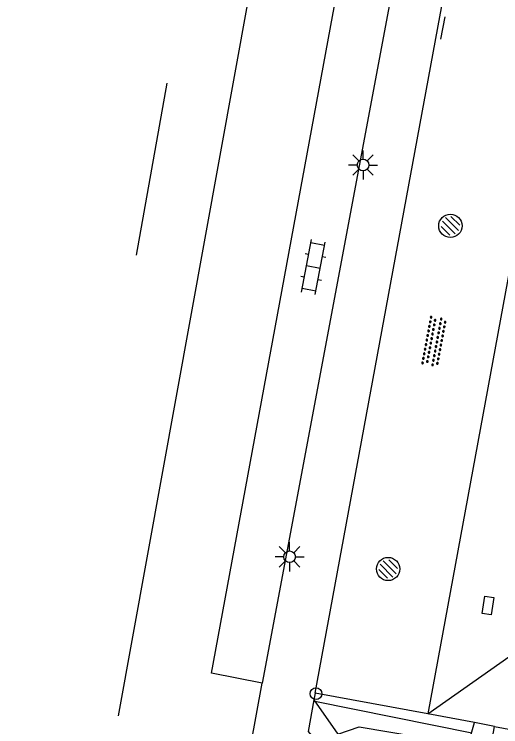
# Model space of a CAD drawing. Extents: x 130998 to 133001, y 398999 to 403002.
# Drawn here: x 132948.6 to 132969.5, y 399348.27 to 399378.91 of the extents above; entities that cross this region are included whole.
import ezdxf

# ---------------------------------------------------------------- set-up
doc = ezdxf.new("R2010")
doc.units = 0
for name, color, linetype in [('bs-afsc-ballenvanger', 7, 'Continuous'), ('bs-afsc-doel', 7, 'Continuous'), ('bs-afsc-hekwerk laag', 7, 'Continuous'), ('bs-afsc-rolbezem', 7, 'Continuous'), ('bs-symb-hydrant', 7, 'Continuous'), ('bs-symb-magneetklep', 7, 'Continuous'), ('gg-knt-verharding', 7, 'Continuous'), ('gt-grn-groengrens', 7, 'Continuous'), ('gt-grn-weggrens', 7, 'Continuous'), ('gt-symb-klinker verharding', 7, 'Continuous'), ('gt-symb-kolk center center', 7, 'Continuous'), ('gt-symb-lichtmast', 7, 'Continuous'), ('gt-symb-overige verharding', 7, 'Continuous'), ('gt-symb-verkeersbordpaal', 7, 'Continuous')]:
    doc.layers.add(name, color=color, linetype=linetype)

# ---------------------------------------------------------------- blocks, each defined once
blk = doc.blocks.new('bs0-HYDRANT')
at = {"layer": 'bs-symb-hydrant'}
for p, q in [((-0.212, 0.354), (0.345, -0.203)), ((0.025, 0.399), (0.399, 0.025)), ((-0.345, 0.203), (0.203, -0.345)), ((-0.399, -0.025), (-0.025, -0.399))]:
    blk.add_line(p, q, dxfattribs=at)
blk.add_circle((0, 0), 0.5, dxfattribs=at)
blk = doc.blocks.new('gt0-KOLKCC')
at = {"layer": 'gt-symb-kolk center center'}
blk.add_lwpolyline([(-0.375, 0.2), (0.375, 0.2), (0.375, -0.2), (-0.375, -0.2)], close=True, dxfattribs=at)
blk = doc.blocks.new('gt0-LMAST')
at = {"layer": 'gt-symb-lichtmast'}
for p, q in [((-0.005, 0.246), (-0.005, 0.621)), ((-0.182, 0.173), (-0.447, 0.438)), ((0.172, 0.173), (0.437, 0.438)), ((-0.255, -0.004), (-0.63, -0.004)), ((-0.182, -0.181), (-0.447, -0.446)), ((-0.005, -0.254), (-0.005, -0.629)), ((0.437, -0.446), (0.172, -0.181)), ((0.245, -0.004), (0.62, -0.004))]:
    blk.add_line(p, q, dxfattribs=at)
blk.add_circle((-0.005, -0.004), 0.25, dxfattribs=at)
blk = doc.blocks.new('BS0-MAGNKLP')
at = {"layer": 'bs-symb-magneetklep'}
for p, q in [((-0.212, 0.354), (0.345, -0.203)), ((0.025, 0.399), (0.399, 0.025)), ((-0.345, 0.203), (0.203, -0.345)), ((-0.399, -0.025), (-0.025, -0.399))]:
    blk.add_line(p, q, dxfattribs=at)
blk.add_circle((0, 0), 0.5, dxfattribs=at)
blk = doc.blocks.new('gt0-OVH')
at = {"layer": 'gt-symb-overige verharding'}
for points in [[(-0.972, 0.298), (-0.967, 0.308), (-0.965, 0.319), (-0.966, 0.33), (-0.971, 0.34), (-0.978, 0.348), (-0.988, 0.353), (-0.999, 0.355), (-1.01, 0.354), (-1.02, 0.349), (-1.028, 0.342), (-1.033, 0.332), (-1.035, 0.321), (-1.034, 0.31), (-1.029, 0.3), (-1.022, 0.292), (-1.012, 0.287), (-1.001, 0.285), (-0.99, 0.286), (-0.98, 0.291)], [(-0.772, 0.298), (-0.767, 0.308), (-0.765, 0.319), (-0.766, 0.33), (-0.771, 0.34), (-0.778, 0.348), (-0.788, 0.353), (-0.799, 0.355), (-0.81, 0.354), (-0.82, 0.349), (-0.828, 0.342), (-0.833, 0.332), (-0.835, 0.321), (-0.834, 0.31), (-0.829, 0.3), (-0.822, 0.292), (-0.812, 0.287), (-0.801, 0.285), (-0.79, 0.286), (-0.78, 0.291)], [(-0.572, 0.298), (-0.567, 0.308), (-0.565, 0.319), (-0.566, 0.33), (-0.571, 0.34), (-0.578, 0.348), (-0.588, 0.353), (-0.599, 0.355), (-0.61, 0.354), (-0.62, 0.349), (-0.628, 0.342), (-0.633, 0.332), (-0.635, 0.321), (-0.634, 0.31), (-0.629, 0.3), (-0.622, 0.292), (-0.612, 0.287), (-0.601, 0.285), (-0.59, 0.286), (-0.58, 0.291)], [(-0.372, 0.298), (-0.367, 0.308), (-0.365, 0.319), (-0.366, 0.33), (-0.371, 0.34), (-0.378, 0.348), (-0.388, 0.353), (-0.399, 0.355), (-0.41, 0.354), (-0.42, 0.349), (-0.428, 0.342), (-0.433, 0.332), (-0.435, 0.321), (-0.434, 0.31), (-0.429, 0.3), (-0.422, 0.292), (-0.412, 0.287), (-0.401, 0.285), (-0.39, 0.286), (-0.38, 0.291)], [(-0.172, 0.298), (-0.167, 0.308), (-0.165, 0.319), (-0.166, 0.33), (-0.171, 0.34), (-0.178, 0.348), (-0.188, 0.353), (-0.199, 0.355), (-0.21, 0.354), (-0.22, 0.349), (-0.228, 0.342), (-0.233, 0.332), (-0.235, 0.321), (-0.234, 0.31), (-0.229, 0.3), (-0.222, 0.292), (-0.212, 0.287), (-0.201, 0.285), (-0.19, 0.286), (-0.18, 0.291)], [(0.028, 0.298), (0.033, 0.308), (0.035, 0.319), (0.034, 0.33), (0.029, 0.34), (0.022, 0.348), (0.012, 0.353), (0.001, 0.355), (-0.01, 0.354), (-0.02, 0.349), (-0.028, 0.342), (-0.033, 0.332), (-0.035, 0.321), (-0.034, 0.31), (-0.029, 0.3), (-0.022, 0.292), (-0.012, 0.287), (-0.001, 0.285), (0.01, 0.286), (0.02, 0.291)], [(0.228, 0.298), (0.233, 0.308), (0.235, 0.319), (0.234, 0.33), (0.229, 0.34), (0.222, 0.348), (0.212, 0.353), (0.201, 0.355), (0.19, 0.354), (0.18, 0.349), (0.172, 0.342), (0.167, 0.332), (0.165, 0.321), (0.166, 0.31), (0.171, 0.3), (0.178, 0.292), (0.188, 0.287), (0.199, 0.285), (0.21, 0.286), (0.22, 0.291)], [(0.428, 0.298), (0.433, 0.308), (0.435, 0.319), (0.434, 0.33), (0.429, 0.34), (0.422, 0.348), (0.412, 0.353), (0.401, 0.355), (0.39, 0.354), (0.38, 0.349), (0.372, 0.342), (0.367, 0.332), (0.365, 0.321), (0.366, 0.31), (0.371, 0.3), (0.378, 0.292), (0.388, 0.287), (0.399, 0.285), (0.41, 0.286), (0.42, 0.291)], [(0.628, 0.298), (0.633, 0.308), (0.635, 0.319), (0.634, 0.33), (0.629, 0.34), (0.622, 0.348), (0.612, 0.353), (0.601, 0.355), (0.59, 0.354), (0.58, 0.349), (0.572, 0.342), (0.567, 0.332), (0.565, 0.321), (0.566, 0.31), (0.571, 0.3), (0.578, 0.292), (0.588, 0.287), (0.599, 0.285), (0.61, 0.286), (0.62, 0.291)], [(0.828, 0.298), (0.833, 0.308), (0.835, 0.319), (0.834, 0.33), (0.829, 0.34), (0.822, 0.348), (0.812, 0.353), (0.801, 0.355), (0.79, 0.354), (0.78, 0.349), (0.772, 0.342), (0.767, 0.332), (0.765, 0.321), (0.766, 0.31), (0.771, 0.3), (0.778, 0.292), (0.788, 0.287), (0.799, 0.285), (0.81, 0.286), (0.82, 0.291)], [(1.028, 0.298), (1.033, 0.308), (1.035, 0.319), (1.034, 0.33), (1.029, 0.34), (1.022, 0.348), (1.012, 0.353), (1.001, 0.355), (0.99, 0.354), (0.98, 0.349), (0.972, 0.342), (0.967, 0.332), (0.965, 0.321), (0.966, 0.31), (0.971, 0.3), (0.978, 0.292), (0.988, 0.287), (0.999, 0.285), (1.01, 0.286), (1.02, 0.291)], [(-0.872, 0.106), (-0.867, 0.116), (-0.865, 0.126), (-0.866, 0.137), (-0.871, 0.147), (-0.878, 0.156), (-0.888, 0.161), (-0.899, 0.163), (-0.91, 0.162), (-0.92, 0.157), (-0.928, 0.15), (-0.933, 0.14), (-0.935, 0.129), (-0.934, 0.118), (-0.929, 0.108), (-0.922, 0.1), (-0.912, 0.095), (-0.901, 0.092), (-0.89, 0.094), (-0.88, 0.098)], [(-0.672, 0.106), (-0.667, 0.116), (-0.665, 0.126), (-0.666, 0.137), (-0.671, 0.147), (-0.678, 0.156), (-0.688, 0.161), (-0.699, 0.163), (-0.71, 0.162), (-0.72, 0.157), (-0.728, 0.15), (-0.733, 0.14), (-0.735, 0.129), (-0.734, 0.118), (-0.729, 0.108), (-0.722, 0.1), (-0.712, 0.095), (-0.701, 0.092), (-0.69, 0.094), (-0.68, 0.098)], [(-0.472, 0.106), (-0.467, 0.116), (-0.465, 0.126), (-0.466, 0.137), (-0.471, 0.147), (-0.478, 0.156), (-0.488, 0.161), (-0.499, 0.163), (-0.51, 0.162), (-0.52, 0.157), (-0.528, 0.15), (-0.533, 0.14), (-0.535, 0.129), (-0.534, 0.118), (-0.529, 0.108), (-0.522, 0.1), (-0.512, 0.095), (-0.501, 0.092), (-0.49, 0.094), (-0.48, 0.098)], [(-0.272, 0.106), (-0.267, 0.116), (-0.265, 0.126), (-0.266, 0.137), (-0.271, 0.147), (-0.278, 0.156), (-0.288, 0.161), (-0.299, 0.163), (-0.31, 0.162), (-0.32, 0.157), (-0.328, 0.15), (-0.333, 0.14), (-0.335, 0.129), (-0.334, 0.118), (-0.329, 0.108), (-0.322, 0.1), (-0.312, 0.095), (-0.301, 0.092), (-0.29, 0.094), (-0.28, 0.098)], [(-0.072, 0.106), (-0.067, 0.116), (-0.065, 0.126), (-0.066, 0.137), (-0.071, 0.147), (-0.078, 0.156), (-0.088, 0.161), (-0.099, 0.163), (-0.11, 0.162), (-0.12, 0.157), (-0.128, 0.15), (-0.133, 0.14), (-0.135, 0.129), (-0.134, 0.118), (-0.129, 0.108), (-0.122, 0.1), (-0.112, 0.095), (-0.101, 0.092), (-0.09, 0.094), (-0.08, 0.098)], [(0.128, 0.106), (0.133, 0.116), (0.135, 0.126), (0.134, 0.137), (0.129, 0.147), (0.122, 0.156), (0.112, 0.161), (0.101, 0.163), (0.09, 0.162), (0.08, 0.157), (0.072, 0.15), (0.067, 0.14), (0.065, 0.129), (0.066, 0.118), (0.071, 0.108), (0.078, 0.1), (0.088, 0.095), (0.099, 0.092), (0.11, 0.094), (0.12, 0.098)], [(0.328, 0.106), (0.333, 0.116), (0.335, 0.126), (0.334, 0.137), (0.329, 0.147), (0.322, 0.156), (0.312, 0.161), (0.301, 0.163), (0.29, 0.162), (0.28, 0.157), (0.272, 0.15), (0.267, 0.14), (0.265, 0.129), (0.266, 0.118), (0.271, 0.108), (0.278, 0.1), (0.288, 0.095), (0.299, 0.092), (0.31, 0.094), (0.32, 0.098)], [(0.528, 0.106), (0.533, 0.116), (0.535, 0.126), (0.534, 0.137), (0.529, 0.147), (0.522, 0.156), (0.512, 0.161), (0.501, 0.163), (0.49, 0.162), (0.48, 0.157), (0.472, 0.15), (0.467, 0.14), (0.465, 0.129), (0.466, 0.118), (0.471, 0.108), (0.478, 0.1), (0.488, 0.095), (0.499, 0.092), (0.51, 0.094), (0.52, 0.098)], [(0.728, 0.106), (0.733, 0.116), (0.735, 0.126), (0.734, 0.137), (0.729, 0.147), (0.722, 0.156), (0.712, 0.161), (0.701, 0.163), (0.69, 0.162), (0.68, 0.157), (0.672, 0.15), (0.667, 0.14), (0.665, 0.129), (0.666, 0.118), (0.671, 0.108), (0.678, 0.1), (0.688, 0.095), (0.699, 0.092), (0.71, 0.094), (0.72, 0.098)], [(0.928, 0.106), (0.933, 0.116), (0.935, 0.126), (0.934, 0.137), (0.929, 0.147), (0.922, 0.156), (0.912, 0.161), (0.901, 0.163), (0.89, 0.162), (0.88, 0.157), (0.872, 0.15), (0.867, 0.14), (0.865, 0.129), (0.866, 0.118), (0.871, 0.108), (0.878, 0.1), (0.888, 0.095), (0.899, 0.092), (0.91, 0.094), (0.92, 0.098)], [(-0.972, -0.142), (-0.967, -0.132), (-0.965, -0.121), (-0.966, -0.11), (-0.971, -0.1), (-0.978, -0.092), (-0.988, -0.087), (-0.999, -0.085), (-1.01, -0.086), (-1.02, -0.091), (-1.028, -0.098), (-1.033, -0.108), (-1.035, -0.119), (-1.034, -0.13), (-1.029, -0.14), (-1.022, -0.148), (-1.012, -0.153), (-1.001, -0.155), (-0.99, -0.154), (-0.98, -0.149)], [(-0.872, -0.334), (-0.867, -0.324), (-0.865, -0.314), (-0.866, -0.303), (-0.871, -0.293), (-0.878, -0.284), (-0.888, -0.279), (-0.899, -0.277), (-0.91, -0.278), (-0.92, -0.283), (-0.928, -0.29), (-0.933, -0.3), (-0.935, -0.311), (-0.934, -0.322), (-0.929, -0.332), (-0.922, -0.34), (-0.912, -0.345), (-0.901, -0.348), (-0.89, -0.346), (-0.88, -0.342)], [(-0.772, -0.142), (-0.767, -0.132), (-0.765, -0.121), (-0.766, -0.11), (-0.771, -0.1), (-0.778, -0.092), (-0.788, -0.087), (-0.799, -0.085), (-0.81, -0.086), (-0.82, -0.091), (-0.828, -0.098), (-0.833, -0.108), (-0.835, -0.119), (-0.834, -0.13), (-0.829, -0.14), (-0.822, -0.148), (-0.812, -0.153), (-0.801, -0.155), (-0.79, -0.154), (-0.78, -0.149)], [(-0.672, -0.334), (-0.667, -0.324), (-0.665, -0.314), (-0.666, -0.303), (-0.671, -0.293), (-0.678, -0.284), (-0.688, -0.279), (-0.699, -0.277), (-0.71, -0.278), (-0.72, -0.283), (-0.728, -0.29), (-0.733, -0.3), (-0.735, -0.311), (-0.734, -0.322), (-0.729, -0.332), (-0.722, -0.34), (-0.712, -0.345), (-0.701, -0.348), (-0.69, -0.346), (-0.68, -0.342)], [(-0.572, -0.142), (-0.567, -0.132), (-0.565, -0.121), (-0.566, -0.11), (-0.571, -0.1), (-0.578, -0.092), (-0.588, -0.087), (-0.599, -0.085), (-0.61, -0.086), (-0.62, -0.091), (-0.628, -0.098), (-0.633, -0.108), (-0.635, -0.119), (-0.634, -0.13), (-0.629, -0.14), (-0.622, -0.148), (-0.612, -0.153), (-0.601, -0.155), (-0.59, -0.154), (-0.58, -0.149)], [(-0.472, -0.334), (-0.467, -0.324), (-0.465, -0.314), (-0.466, -0.303), (-0.471, -0.293), (-0.478, -0.284), (-0.488, -0.279), (-0.499, -0.277), (-0.51, -0.278), (-0.52, -0.283), (-0.528, -0.29), (-0.533, -0.3), (-0.535, -0.311), (-0.534, -0.322), (-0.529, -0.332), (-0.522, -0.34), (-0.512, -0.345), (-0.501, -0.348), (-0.49, -0.346), (-0.48, -0.342)], [(-0.372, -0.142), (-0.367, -0.132), (-0.365, -0.121), (-0.366, -0.11), (-0.371, -0.1), (-0.378, -0.092), (-0.388, -0.087), (-0.399, -0.085), (-0.41, -0.086), (-0.42, -0.091), (-0.428, -0.098), (-0.433, -0.108), (-0.435, -0.119), (-0.434, -0.13), (-0.429, -0.14), (-0.422, -0.148), (-0.412, -0.153), (-0.401, -0.155), (-0.39, -0.154), (-0.38, -0.149)], [(-0.272, -0.334), (-0.267, -0.324), (-0.265, -0.314), (-0.266, -0.303), (-0.271, -0.293), (-0.278, -0.284), (-0.288, -0.279), (-0.299, -0.277), (-0.31, -0.278), (-0.32, -0.283), (-0.328, -0.29), (-0.333, -0.3), (-0.335, -0.311), (-0.334, -0.322), (-0.329, -0.332), (-0.322, -0.34), (-0.312, -0.345), (-0.301, -0.348), (-0.29, -0.346), (-0.28, -0.342)], [(-0.172, -0.142), (-0.167, -0.132), (-0.165, -0.121), (-0.166, -0.11), (-0.171, -0.1), (-0.178, -0.092), (-0.188, -0.087), (-0.199, -0.085), (-0.21, -0.086), (-0.22, -0.091), (-0.228, -0.098), (-0.233, -0.108), (-0.235, -0.119), (-0.234, -0.13), (-0.229, -0.14), (-0.222, -0.148), (-0.212, -0.153), (-0.201, -0.155), (-0.19, -0.154), (-0.18, -0.149)], [(-0.072, -0.334), (-0.067, -0.324), (-0.065, -0.314), (-0.066, -0.303), (-0.071, -0.293), (-0.078, -0.284), (-0.088, -0.279), (-0.099, -0.277), (-0.11, -0.278), (-0.12, -0.283), (-0.128, -0.29), (-0.133, -0.3), (-0.135, -0.311), (-0.134, -0.322), (-0.129, -0.332), (-0.122, -0.34), (-0.112, -0.345), (-0.101, -0.348), (-0.09, -0.346), (-0.08, -0.342)], [(0.028, -0.142), (0.033, -0.132), (0.035, -0.121), (0.034, -0.11), (0.029, -0.1), (0.022, -0.092), (0.012, -0.087), (0.001, -0.085), (-0.01, -0.086), (-0.02, -0.091), (-0.028, -0.098), (-0.033, -0.108), (-0.035, -0.119), (-0.034, -0.13), (-0.029, -0.14), (-0.022, -0.148), (-0.012, -0.153), (-0.001, -0.155), (0.01, -0.154), (0.02, -0.149)], [(0.128, -0.334), (0.133, -0.324), (0.135, -0.314), (0.134, -0.303), (0.129, -0.293), (0.122, -0.284), (0.112, -0.279), (0.101, -0.277), (0.09, -0.278), (0.08, -0.283), (0.072, -0.29), (0.067, -0.3), (0.065, -0.311), (0.066, -0.322), (0.071, -0.332), (0.078, -0.34), (0.088, -0.345), (0.099, -0.348), (0.11, -0.346), (0.12, -0.342)], [(0.228, -0.142), (0.233, -0.132), (0.235, -0.121), (0.234, -0.11), (0.229, -0.1), (0.222, -0.092), (0.212, -0.087), (0.201, -0.085), (0.19, -0.086), (0.18, -0.091), (0.172, -0.098), (0.167, -0.108), (0.165, -0.119), (0.166, -0.13), (0.171, -0.14), (0.178, -0.148), (0.188, -0.153), (0.199, -0.155), (0.21, -0.154), (0.22, -0.149)], [(0.328, -0.334), (0.333, -0.324), (0.335, -0.314), (0.334, -0.303), (0.329, -0.293), (0.322, -0.284), (0.312, -0.279), (0.301, -0.277), (0.29, -0.278), (0.28, -0.283), (0.272, -0.29), (0.267, -0.3), (0.265, -0.311), (0.266, -0.322), (0.271, -0.332), (0.278, -0.34), (0.288, -0.345), (0.299, -0.348), (0.31, -0.346), (0.32, -0.342)], [(0.428, -0.142), (0.433, -0.132), (0.435, -0.121), (0.434, -0.11), (0.429, -0.1), (0.422, -0.092), (0.412, -0.087), (0.401, -0.085), (0.39, -0.086), (0.38, -0.091), (0.372, -0.098), (0.367, -0.108), (0.365, -0.119), (0.366, -0.13), (0.371, -0.14), (0.378, -0.148), (0.388, -0.153), (0.399, -0.155), (0.41, -0.154), (0.42, -0.149)], [(0.528, -0.334), (0.533, -0.324), (0.535, -0.314), (0.534, -0.303), (0.529, -0.293), (0.522, -0.284), (0.512, -0.279), (0.501, -0.277), (0.49, -0.278), (0.48, -0.283), (0.472, -0.29), (0.467, -0.3), (0.465, -0.311), (0.466, -0.322), (0.471, -0.332), (0.478, -0.34), (0.488, -0.345), (0.499, -0.348), (0.51, -0.346), (0.52, -0.342)], [(0.628, -0.142), (0.633, -0.132), (0.635, -0.121), (0.634, -0.11), (0.629, -0.1), (0.622, -0.092), (0.612, -0.087), (0.601, -0.085), (0.59, -0.086), (0.58, -0.091), (0.572, -0.098), (0.567, -0.108), (0.565, -0.119), (0.566, -0.13), (0.571, -0.14), (0.578, -0.148), (0.588, -0.153), (0.599, -0.155), (0.61, -0.154), (0.62, -0.149)], [(0.728, -0.334), (0.733, -0.324), (0.735, -0.314), (0.734, -0.303), (0.729, -0.293), (0.722, -0.284), (0.712, -0.279), (0.701, -0.277), (0.69, -0.278), (0.68, -0.283), (0.672, -0.29), (0.667, -0.3), (0.665, -0.311), (0.666, -0.322), (0.671, -0.332), (0.678, -0.34), (0.688, -0.345), (0.699, -0.348), (0.71, -0.346), (0.72, -0.342)], [(0.828, -0.142), (0.833, -0.132), (0.835, -0.121), (0.834, -0.11), (0.829, -0.1), (0.822, -0.092), (0.812, -0.087), (0.801, -0.085), (0.79, -0.086), (0.78, -0.091), (0.772, -0.098), (0.767, -0.108), (0.765, -0.119), (0.766, -0.13), (0.771, -0.14), (0.778, -0.148), (0.788, -0.153), (0.799, -0.155), (0.81, -0.154), (0.82, -0.149)], [(0.928, -0.334), (0.933, -0.324), (0.935, -0.314), (0.934, -0.303), (0.929, -0.293), (0.922, -0.284), (0.912, -0.279), (0.901, -0.277), (0.89, -0.278), (0.88, -0.283), (0.872, -0.29), (0.867, -0.3), (0.865, -0.311), (0.866, -0.322), (0.871, -0.332), (0.878, -0.34), (0.888, -0.345), (0.899, -0.348), (0.91, -0.346), (0.92, -0.342)], [(1.028, -0.142), (1.033, -0.132), (1.035, -0.121), (1.034, -0.11), (1.029, -0.1), (1.022, -0.092), (1.012, -0.087), (1.001, -0.085), (0.99, -0.086), (0.98, -0.091), (0.972, -0.098), (0.967, -0.108), (0.965, -0.119), (0.966, -0.13), (0.971, -0.14), (0.978, -0.148), (0.988, -0.153), (0.999, -0.155), (1.01, -0.154), (1.02, -0.149)]]:
    blk.add_lwpolyline(points, close=True, dxfattribs=at)
blk = doc.blocks.new('gt0-KL1')
at = {"layer": 'gt-symb-klinker verharding'}
for p, q in [((-0.5, 0.3), (-0.5, 0.45)), ((0.5, 0.3), (0.5, 0.45)), ((-1.15, 0.3), (1.15, 0.3)), ((-1, -0.3), (-1, 0.3)), ((0, -0.3), (0, 0.3)), ((1, -0.3), (1, 0.3)), ((-1.15, -0.3), (1.15, -0.3)), ((-0.5, -0.45), (-0.5, -0.3)), ((0.5, -0.45), (0.5, -0.3))]:
    blk.add_line(p, q, dxfattribs=at)
blk = doc.blocks.new('gt0-VPAAL')
at = {"layer": 'gt-symb-verkeersbordpaal'}
blk.add_circle((0, 0), 0.25, dxfattribs=at)

msp = doc.modelspace()

# ---------------------------------------------------------------- linework, layer by layer
at = {"layer": 'bs-afsc-ballenvanger'}
msp.add_line((132961.414, 399394.802), (132953.064, 399348.735), dxfattribs=at)
at = {"layer": 'bs-afsc-doel'}
msp.add_line((132955.154, 399375.938), (132953.837, 399368.54), dxfattribs=at)
at = {"layer": 'bs-afsc-hekwerk laag'}
msp.add_line((132961.516, 399349.371), (132968.255, 399348.009), dxfattribs=at)
at = {"layer": 'bs-afsc-rolbezem'}
msp.add_line((132966.934, 399377.839), (132967.107, 399378.791), dxfattribs=at)
at = {"layer": 'gg-knt-verharding'}
for p, q in [((132972.85, 399384.13), (132966.368, 399348.817)), ((132961.526, 399349.714), (132961.475, 399349.43)), ((132966.368, 399348.817), (132961.526, 399349.714)), ((132968.38, 399348.443), (132966.368, 399348.817)), ((132969.238, 399348.283), (132968.38, 399348.443))]:
    msp.add_line(p, q, dxfattribs=at)
for points in [[(132959.246, 399350.141), (132957.076, 399350.564), (132963.548, 399385.752)], [(132963.548, 399385.752), (132965.833, 399385.324), (132959.246, 399350.141)], [(132961.526, 399349.714), (132968.024, 399385.031), (132972.85, 399384.13)], [(132880.067, 399347.945), (132956.72, 399333.968), (132962.347, 399338.119), (132965.575, 399339.169), (132958.759, 399347.476), (132959.246, 399350.141)], [(132961.475, 399349.43), (132961.23, 399348.059), (132967.792, 399340.163), (132969.238, 399348.283)]]:
    msp.add_lwpolyline(points, dxfattribs=at)
at = {"layer": 'gt-grn-groengrens'}
msp.add_lwpolyline([(132961.475, 399349.43), (132962.495, 399347.952), (132963.416, 399348.263), (132965.879, 399347.843), (132966.904, 399346.939), (132968.036, 399347.251), (132968.38, 399348.443)], dxfattribs=at)
at = {"layer": 'gt-grn-weggrens'}
for p, q in [((132966.368, 399348.817), (132972.357, 399353.052)), ((132969.238, 399348.283), (132971.526, 399347.847))]:
    msp.add_line(p, q, dxfattribs=at)

# ---------------------------------------------------------------- block references
at = {"layer": 'bs-symb-hydrant'}
msp.add_blockref('bs0-HYDRANT', (132967.338, 399369.807), dxfattribs=at)
at = {"layer": 'bs-symb-magneetklep'}
msp.add_blockref('BS0-MAGNKLP', (132964.663, 399355.05), dxfattribs=at)
at = {"layer": 'gt-symb-klinker verharding', "rotation": 79.39794170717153}
msp.add_blockref('gt0-KL1', (132961.446, 399368.034), dxfattribs=at)
at = {"layer": 'gt-symb-kolk center center', "rotation": -98.68085058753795}
msp.add_blockref('gt0-KOLKCC', (132968.954, 399353.481), dxfattribs=at)
at = {"layer": 'gt-symb-lichtmast'}
for p in [(132963.589, 399372.427), (132960.434, 399355.578)]:
    msp.add_blockref('gt0-LMAST', p, dxfattribs=at)
at = {"layer": 'gt-symb-overige verharding', "rotation": 79.34163849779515}
msp.add_blockref('gt0-OVH', (132966.64, 399364.835), dxfattribs=at)
at = {"layer": 'gt-symb-verkeersbordpaal'}
msp.add_blockref('gt0-VPAAL', (132961.564, 399349.688), dxfattribs=at)

doc.saveas('drawing.dxf')
